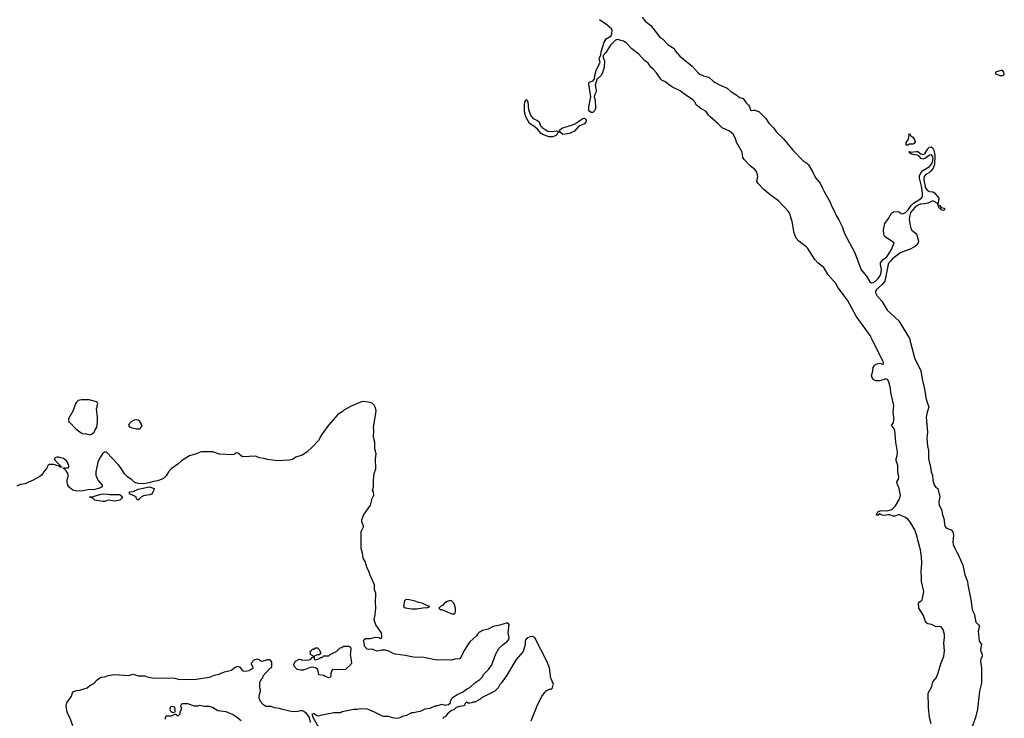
# Model space of a CAD drawing. Header units: inches. Extents: x 1934316 to 2140091, y 524953 to 667329.
# Tile 327 of 384: x 2080323 to 2092191, y 567942 to 576361. Entities that reach past the tile are written whole.
import ezdxf

# ---------------------------------------------------------------- set-up
doc = ezdxf.new("R2010")
doc.units = ezdxf.units.IN
doc.header["$MEASUREMENT"] = 0
for name, color, linetype in [('C0586', 7, 'Continuous'), ('C0587', 7, 'Continuous'), ('C0596', 7, 'Continuous'), ('C0597', 7, 'Continuous')]:
    doc.layers.add(name, color=color, linetype=linetype)

msp = doc.modelspace()

# ---------------------------------------------------------------- linework, layer by layer
at = {"layer": 'C0586', "color": 5, "elevation": 120}
for points in [[(2083930, 567830), (2083861, 567950), (2083850, 567994), (2083870, 567999), (2083910, 567976), (2083930, 567971), (2083950, 567979), (2084070, 568004), (2084111, 568011), (2084190, 568011), (2084210, 568023), (2084350, 568051), (2084390, 568051), (2084430, 568060), (2084510, 568054), (2084550, 568041), (2084613, 568013), (2084692, 567970), (2084710, 567966), (2084768, 567968), (2084812, 567950), (2084870, 567943), (2084910, 567951), (2084949, 567971), (2084990, 567981), (2085050, 568011), (2085070, 568011), (2085125, 568025), (2085154, 568026), (2085210, 568056), (2085270, 568063), (2085330, 568091), (2085350, 568091), (2085410, 568111), (2085450, 568098), (2085490, 568108), (2085516, 568130), (2085517, 568150), (2085535, 568190), (2085598, 568230), (2085662, 568258), (2085707, 568293), (2085749, 568311), (2085808, 568370), (2085870, 568411), (2085900, 568440), (2085915, 568470), (2085974, 568530), (2086015, 568585), (2086062, 568718), (2086097, 568783), (2086150, 568831), (2086205, 568870), (2086219, 568890), (2086225, 568910), (2086212, 568972), (2086225, 569070), (2086210, 569090), (2086187, 569090), (2086110, 569066), (2086031, 569049), (2085970, 569016), (2085902, 568998), (2085863, 568977), (2085843, 568957), (2085830, 568935), (2085750, 568862), (2085730, 568835), (2085682, 568758), (2085650, 568689), (2085630, 568659), (2085570, 568653), (2085530, 568641), (2085450, 568646), (2085350, 568642), (2085194, 568674), (2085070, 568677), (2084970, 568698), (2084850, 568715), (2084810, 568730), (2084771, 568751), (2084730, 568762), (2084690, 568761), (2084630, 568749), (2084570, 568773), (2084530, 568769), (2084510, 568775), (2084481, 568810), (2084474, 568854), (2084466, 568870), (2084475, 568890), (2084490, 568905), (2084550, 568903), (2084610, 568921), (2084655, 568915), (2084670, 568905), (2084688, 568912), (2084689, 568931), (2084684, 568970), (2084617, 569070), (2084597, 569130), (2084609, 569190), (2084616, 569270), (2084610, 569350), (2084617, 569430), (2084615, 569450), (2084601, 569490), (2084601, 569550), (2084547, 569667), (2084530, 569713), (2084510, 569750), (2084487, 569830), (2084462, 569870), (2084456, 569930), (2084438, 569990), (2084438, 570000)], [(2086489, 567910), (2086570, 568112), (2086617, 568203), (2086648, 568250), (2086670, 568272), (2086710, 568292), (2086727, 568293), (2086746, 568310), (2086748, 568332), (2086758, 568350), (2086735, 568410), (2086725, 568425), (2086708, 568548), (2086679, 568630), (2086531, 568911), (2086510, 568926), (2086476, 568924), (2086449, 568911), (2086425, 568890), (2086417, 568870), (2086417, 568830), (2086390, 568745), (2086307, 568650), (2086197, 568463), (2086137, 568383), (2086131, 568369), (2086111, 568349), (2086091, 568309), (2086050, 568268), (2085890, 568188), (2085870, 568168), (2085810, 568138), (2085790, 568138), (2085772, 568128), (2085750, 568126), (2085730, 568126), (2085710, 568135), (2085690, 568118), (2085684, 568096), (2085674, 568090), (2085630, 568084), (2085586, 568070), (2085555, 568045), (2085530, 568036), (2085477, 567990), (2085456, 567964), (2085431, 567950), (2085424, 567936)], [(2080965, 567850), (2080929, 567950), (2080897, 568010), (2080885, 568090), (2080893, 568130), (2080949, 568210), (2080959, 568250), (2080970, 568265), (2081010, 568278), (2081050, 568281), (2081138, 568310), (2081170, 568336), (2081218, 568362), (2081256, 568404), (2081290, 568431), (2081310, 568439), (2081350, 568441), (2081390, 568456), (2081470, 568468), (2081630, 568458), (2081690, 568475), (2081750, 568452), (2081830, 568453), (2081870, 568439), (2081950, 568427), (2081970, 568430), (2082130, 568427), (2082150, 568431), (2082190, 568425), (2082250, 568408), (2082450, 568414), (2082610, 568437), (2082670, 568462), (2082725, 568475), (2082790, 568502), (2082877, 568523), (2082910, 568551), (2082950, 568571), (2082978, 568558), (2083003, 568523), (2083015, 568515), (2083050, 568511), (2083084, 568516), (2083123, 568537), (2083138, 568550), (2083135, 568570), (2083118, 568590), (2083118, 568610), (2083150, 568645), (2083190, 568658), (2083210, 568651), (2083230, 568636), (2083250, 568631), (2083310, 568652), (2083332, 568652), (2083344, 568644), (2083357, 568617), (2083358, 568562), (2083354, 568550), (2083340, 568540), (2083252, 568450), (2083250, 568426), (2083230, 568406), (2083212, 568370), (2083213, 568313), (2083222, 568290), (2083222, 568270), (2083205, 568210), (2083205, 568190), (2083222, 568150), (2083252, 568110), (2083290, 568087), (2083350, 568086), (2083390, 568071), (2083450, 568065), (2083474, 568054), (2083610, 568024), (2083673, 568027), (2083710, 568036), (2083730, 568036), (2083750, 568027), (2083770, 568010), (2083814, 567950), (2083824, 567890)], [(2082994, 567910), (2082937, 567957), (2082890, 567989), (2082810, 568019), (2082713, 568033), (2082648, 568070), (2082610, 568084), (2082550, 568085), (2082490, 568094), (2082470, 568089), (2082430, 568089), (2082350, 568114), (2082290, 568118), (2082274, 568110), (2082264, 568096), (2082262, 568090), (2082271, 568071), (2082271, 568049), (2082252, 568010), (2082252, 567990), (2082234, 567970), (2082226, 567970), (2082207, 567987), (2082190, 567988), (2082150, 567969), (2082090, 567968), (2082078, 567950), (2082078, 567930)]]:
    msp.add_lwpolyline(points, dxfattribs=at)
for points in [[(2084988, 569372), (2084972, 569368), (2084963, 569357), (2084951, 569291), (2084970, 569271), (2085050, 569259), (2085110, 569259), (2085130, 569266), (2085210, 569276), (2085230, 569272), (2085266, 569290), (2085238, 569298), (2085175, 569330), (2085130, 569338), (2085090, 569353), (2085022, 569370)], [(2085510, 569362), (2085475, 569350), (2085443, 569330), (2085418, 569302), (2085394, 569290), (2085374, 569270), (2085393, 569253), (2085410, 569252), (2085510, 569207), (2085550, 569196), (2085569, 569210), (2085575, 569225), (2085576, 569270), (2085566, 569310), (2085555, 569330), (2085530, 569359)], [(2084050, 568429), (2084005, 568445), (2083990, 568458), (2083930, 568466), (2083918, 568530), (2083890, 568549), (2083870, 568555), (2083850, 568559), (2083826, 568554), (2083743, 568523), (2083710, 568522), (2083666, 568530), (2083630, 568568), (2083627, 568590), (2083630, 568602), (2083649, 568631), (2083690, 568654), (2083712, 568652), (2083730, 568642), (2083810, 568645), (2083828, 568652), (2083850, 568674), (2083862, 568678), (2083866, 568690), (2083828, 568710), (2083826, 568750), (2083842, 568758), (2083847, 568773), (2083870, 568774), (2083890, 568792), (2083914, 568790), (2083934, 568770), (2083944, 568744), (2083954, 568730), (2083932, 568708), (2083913, 568707), (2083874, 568690), (2083874, 568650), (2083890, 568645), (2083936, 568664), (2083950, 568674), (2083970, 568674), (2083990, 568694), (2084050, 568694), (2084066, 568710), (2084146, 568750), (2084186, 568790), (2084207, 568793), (2084226, 568810), (2084294, 568810), (2084314, 568790), (2084311, 568730), (2084305, 568710), (2084311, 568690), (2084322, 568610), (2084314, 568590), (2084250, 568529), (2084090, 568526), (2084073, 568487), (2084072, 568450), (2084065, 568435)], [(2082150, 568082), (2082138, 568070), (2082131, 568050), (2082137, 568037), (2082150, 568022), (2082170, 568012), (2082190, 568014), (2082196, 568024), (2082199, 568041), (2082194, 568074), (2082180, 568080)]]:
    msp.add_lwpolyline(points, close=True, dxfattribs=at)
at = {"layer": 'C0587', "color": 5}
for points, elevation in [([(2090000, 573386), (2089943, 573430), (2089906, 573470), (2089825, 573605), (2089805, 573625), (2089715, 573690), (2089681, 573730), (2089657, 573790), (2089635, 573930), (2089603, 574030), (2089591, 574051), (2089470, 574180), (2089371, 574250), (2089296, 574310), (2089222, 574390), (2089209, 574410), (2089221, 574470), (2089210, 574522), (2089190, 574550), (2089124, 574604), (2089055, 574675), (2089041, 574701), (2089030, 574763), (2088996, 574830), (2088964, 574884), (2088951, 574931), (2088923, 574983), (2088879, 575019), (2088790, 575058), (2088744, 575104), (2088644, 575190), (2088626, 575210), (2088596, 575256), (2088534, 575290), (2088482, 575330), (2088456, 575376), (2088437, 575397), (2088324, 575470), (2088284, 575504), (2088185, 575550), (2088098, 575618), (2088068, 575630), (2088050, 575645), (2087999, 575719), (2087962, 575762), (2087930, 575789), (2087898, 575838), (2087856, 575870), (2087785, 575945), (2087700, 576010), (2087638, 576078), (2087603, 576103), (2087530, 576121), (2087504, 576116), (2087444, 576056), (2087390, 575967), (2087355, 575930), (2087357, 575897), (2087371, 575869), (2087370, 575789), (2087350, 575720), (2087330, 575683), (2087281, 575639), (2087261, 575570), (2087273, 575510), (2087270, 575492), (2087250, 575450), (2087247, 575430), (2087260, 575390), (2087265, 575290), (2087250, 575261), (2087230, 575244), (2087210, 575242), (2087184, 575264), (2087182, 575310), (2087208, 575430), (2087184, 575590), (2087189, 575610), (2087234, 575626), (2087251, 575649), (2087254, 575690), (2087270, 575750), (2087318, 575850), (2087308, 575890), (2087310, 575905), (2087328, 575932), (2087334, 575974), (2087368, 576090), (2087391, 576130), (2087452, 576168), (2087459, 576190), (2087463, 576230), (2087455, 576250), (2087399, 576299), (2087310, 576361)], 80), ([(2087827, 576390), (2087864, 576344), (2087931, 576290), (2088036, 576156), (2088070, 576130), (2088140, 576060), (2088210, 576014), (2088226, 575986), (2088281, 575921), (2088430, 575800), (2088500, 575720), (2088523, 575703), (2088565, 575685), (2088630, 575667), (2088681, 575621), (2088706, 575606), (2088757, 575577), (2088850, 575536), (2088896, 575496), (2088969, 575450), (2088979, 575439), (2089004, 575424), (2089042, 575410), (2089078, 575358), (2089109, 575330), (2089120, 575310), (2089131, 575271), (2089147, 575267), (2089168, 575272), (2089190, 575270), (2089237, 575250), (2089316, 575170), (2089355, 575115), (2089410, 575057), (2089445, 575005), (2089525, 574930), (2089646, 574786), (2089764, 574664), (2089811, 574631), (2089830, 574611), (2089880, 574530), (2089917, 574457), (2089972, 574392), (2090000, 574332)], 80), ([(2084438, 570000), (2084441, 570190), (2084446, 570210), (2084467, 570250), (2084465, 570270), (2084448, 570310), (2084448, 570332), (2084467, 570390), (2084553, 570510), (2084572, 570590), (2084590, 570630), (2084586, 570670), (2084576, 570690), (2084586, 570730), (2084586, 570810), (2084595, 570890), (2084615, 570950), (2084613, 571067), (2084620, 571130), (2084605, 571190), (2084602, 571270), (2084587, 571330), (2084590, 571410), (2084586, 571450), (2084613, 571590), (2084620, 571650), (2084608, 571690), (2084595, 571715), (2084575, 571735), (2084547, 571747), (2084470, 571759), (2084444, 571756), (2084318, 571702), (2084230, 571657), (2084210, 571634), (2084170, 571613), (2084158, 571602), (2084044, 571476), (2083963, 571357), (2083926, 571290), (2083850, 571210), (2083790, 571155), (2083750, 571125), (2083727, 571113), (2083652, 571088), (2083610, 571062), (2083570, 571052), (2083430, 571046), (2083310, 571060), (2083270, 571072), (2083210, 571081), (2083170, 571101), (2083010, 571094), (2082950, 571139), (2082930, 571137), (2082910, 571119), (2082890, 571117), (2082730, 571126), (2082650, 571152), (2082510, 571155), (2082450, 571130), (2082370, 571104), (2082275, 571045), (2082230, 571004), (2082150, 570950), (2082117, 570910), (2082090, 570864), (2082056, 570830), (2081990, 570804), (2081935, 570795), (2081882, 570778), (2081813, 570767), (2081752, 570772), (2081710, 570784), (2081676, 570816), (2081622, 570850), (2081586, 570886), (2081549, 570950), (2081510, 571002), (2081370, 571148), (2081350, 571148), (2081325, 571135), (2081286, 571074), (2081266, 571030), (2081241, 570910), (2081243, 570870), (2081256, 570830), (2081268, 570808), (2081316, 570750), (2081316, 570730), (2081284, 570716), (2081230, 570701), (2081150, 570696), (2081090, 570684), (2081010, 570678), (2080962, 570690), (2080922, 570722), (2080904, 570750), (2080894, 570790), (2080895, 570805), (2080899, 570830), (2080909, 570851), (2080909, 570870), (2080903, 570890), (2080883, 570923), (2080864, 570944), (2080849, 570951), (2080860, 570960), (2080900, 570960), (2080914, 570966), (2080914, 570990), (2080899, 571030), (2080882, 571050), (2080850, 571074), (2080790, 571089), (2080770, 571089), (2080750, 571082), (2080738, 571070), (2080751, 571050), (2080811, 570990), (2080812, 570972), (2080834, 570970), (2080810, 570970), (2080799, 570979), (2080730, 571001), (2080680, 571000), (2080667, 570993), (2080647, 570953), (2080611, 570909), (2080603, 570890), (2080586, 570870), (2080566, 570854), (2080485, 570810), (2080430, 570789), (2080390, 570767), (2080330, 570758), (2080290, 570739)], 120)]:
    msp.add_lwpolyline(points, dxfattribs=dict(at, elevation=elevation))
for points, elevation in [([(2086730, 575015), (2086790, 575021), (2086822, 575010), (2086810, 574998), (2086795, 574970), (2086750, 574950), (2086702, 574950), (2086630, 574976), (2086609, 574990), (2086563, 575043), (2086519, 575079), (2086470, 575110), (2086426, 575190), (2086408, 575250), (2086406, 575330), (2086410, 575370), (2086430, 575401), (2086450, 575371), (2086458, 575278), (2086484, 575204), (2086512, 575172), (2086537, 575157), (2086558, 575150), (2086584, 575130), (2086602, 575082), (2086621, 575061), (2086656, 575036), (2086690, 575019)], 80), ([(2086870, 574978), (2086840, 575000), (2086832, 575012), (2086828, 575028), (2086852, 575050), (2086870, 575058), (2086987, 575093), (2087015, 575105), (2087110, 575171), (2087130, 575174), (2087144, 575164), (2087151, 575150), (2087146, 575130), (2087130, 575106), (2087062, 575078), (2087010, 575019), (2086950, 574990)], 80), ([(2081070, 571780), (2081030, 571771), (2081009, 571751), (2080997, 571730), (2080968, 571652), (2080912, 571550), (2080914, 571510), (2080930, 571502), (2080998, 571430), (2081063, 571383), (2081090, 571371), (2081114, 571374), (2081170, 571358), (2081190, 571365), (2081222, 571390), (2081229, 571410), (2081254, 571450), (2081262, 571510), (2081262, 571570), (2081249, 571670), (2081258, 571690), (2081258, 571710), (2081266, 571730), (2081258, 571750), (2081250, 571754), (2081159, 571779)], 120), ([(2081730, 571538), (2081705, 571535), (2081670, 571518), (2081642, 571490), (2081634, 571470), (2081652, 571452), (2081665, 571445), (2081730, 571431), (2081770, 571432), (2081780, 571440), (2081798, 571470), (2081770, 571518), (2081750, 571535)], 120), ([(2081410, 570638), (2081530, 570638), (2081562, 570610), (2081552, 570590), (2081530, 570569), (2081470, 570557), (2081390, 570569), (2081350, 570555), (2081330, 570554), (2081228, 570570), (2081209, 570589), (2081166, 570610), (2081210, 570615), (2081290, 570639), (2081330, 570645), (2081383, 570643)], 120), ([(2081750, 570569), (2081730, 570586), (2081726, 570610), (2081648, 570648), (2081646, 570670), (2081690, 570676), (2081750, 570703), (2081889, 570731), (2081945, 570710), (2081941, 570690), (2081930, 570668), (2081910, 570644), (2081887, 570633), (2081817, 570623), (2081791, 570609)], 120)]:
    msp.add_lwpolyline(points, close=True, dxfattribs=dict(at, elevation=elevation))
at = {"layer": 'C0596', "color": 5, "elevation": 80}
for points in [[(2091310, 567875), (2091288, 567950), (2091277, 568070), (2091275, 568245), (2091316, 568324), (2091330, 568382), (2091368, 568430), (2091390, 568479), (2091430, 568610), (2091463, 568690), (2091471, 568749), (2091463, 568850), (2091470, 568910), (2091469, 568950), (2091456, 569010), (2091430, 569042), (2091410, 569047), (2091370, 569044), (2091313, 569073), (2091270, 569080), (2091256, 569090), (2091243, 569110), (2091219, 569179), (2091160, 569270), (2091159, 569330), (2091170, 569347), (2091190, 569357), (2091200, 569370), (2091220, 569470), (2091193, 569590), (2091195, 569630), (2091188, 569710), (2091196, 569810), (2091192, 569888), (2091181, 569970), (2091173, 570000)], [(2091592, 570000), (2091615, 569950), (2091636, 569916), (2091690, 569786), (2091716, 569670), (2091749, 569590), (2091751, 569550), (2091791, 569350), (2091803, 569250), (2091832, 569192), (2091839, 569139), (2091850, 569102), (2091863, 569083), (2091881, 569070), (2091891, 569051), (2091878, 568990), (2091880, 568950), (2091890, 568870), (2091916, 568830), (2091906, 568770), (2091909, 568749), (2091925, 568710), (2091925, 568690), (2091907, 568653), (2091903, 568630), (2091917, 568550), (2091916, 568370), (2091914, 568350), (2091892, 568270), (2091870, 568050), (2091843, 567950), (2091801, 567830)]]:
    msp.add_lwpolyline(points, dxfattribs=at)
at = {"layer": 'C0597', "color": 5}
for points, elevation in [([(2092149, 575749), (2092085, 575730), (2092085, 575710), (2092090, 575708), (2092138, 575690), (2092170, 575687), (2092185, 575695), (2092191, 575710), (2092185, 575730), (2092170, 575747)], 120), ([(2091010, 574847), (2091008, 574870), (2091010, 574882), (2091037, 574923), (2091044, 574976), (2091050, 574991), (2091063, 574963), (2091090, 574944), (2091110, 574919), (2091115, 574890), (2091105, 574870), (2091090, 574860), (2091050, 574859), (2091030, 574850)], 80), ([(2091450, 574063), (2091434, 574070), (2091424, 574084), (2091410, 574086), (2091398, 574110), (2091400, 574120), (2091410, 574125), (2091430, 574099), (2091470, 574091), (2091470, 574069)], 80)]:
    msp.add_lwpolyline(points, close=True, dxfattribs=dict(at, elevation=elevation))
at = {"layer": 'C0597', "color": 5, "elevation": 80}
for points in [[(2090000, 574332), (2090023, 574283), (2090089, 574170), (2090112, 574110), (2090145, 574050), (2090163, 574003), (2090197, 573950), (2090235, 573870), (2090264, 573784), (2090391, 573551), (2090467, 573347), (2090530, 573272), (2090570, 573200), (2090588, 573188), (2090610, 573192), (2090637, 573210), (2090670, 573242), (2090690, 573270), (2090703, 573297), (2090712, 573350), (2090698, 573410), (2090701, 573430), (2090730, 573469), (2090775, 573505), (2090801, 573539), (2090832, 573590), (2090862, 573670), (2090748, 573750), (2090739, 573779), (2090735, 573830), (2090750, 573905), (2090796, 573964), (2090830, 574028), (2090842, 574038), (2090855, 574045), (2090910, 574051), (2090930, 574042), (2090950, 574024), (2090970, 574020), (2091001, 574039), (2091032, 574068), (2091070, 574123), (2091095, 574150), (2091193, 574210), (2091204, 574230), (2091206, 574270), (2091195, 574355), (2091169, 574450), (2091170, 574484), (2091190, 574519), (2091210, 574542), (2091290, 574590), (2091317, 574623), (2091327, 574650), (2091332, 574692), (2091329, 574710), (2091312, 574732), (2091290, 574729), (2091234, 574690), (2091210, 574682), (2091189, 574689), (2091160, 574720), (2091147, 574727), (2091090, 574738), (2091055, 574750), (2091057, 574757), (2091042, 574770), (2091047, 574773), (2091065, 574765), (2091130, 574774), (2091150, 574772), (2091184, 574744), (2091210, 574736), (2091235, 574745), (2091270, 574806), (2091290, 574823), (2091310, 574827), (2091330, 574812), (2091341, 574790), (2091355, 574725), (2091350, 574615), (2091332, 574570), (2091310, 574540), (2091290, 574520), (2091246, 574494), (2091227, 574473), (2091221, 574450), (2091222, 574430), (2091239, 574350), (2091247, 574327), (2091264, 574304), (2091290, 574290), (2091330, 574285), (2091350, 574274), (2091402, 574210), (2091391, 574131), (2091398, 574122), (2091390, 574129), (2091388, 574148), (2091370, 574153), (2091362, 574162), (2091330, 574178), (2091271, 574149), (2091230, 574140), (2091183, 574137), (2091154, 574126), (2091118, 574102), (2091062, 574038), (2091049, 573991), (2091045, 573950), (2091060, 573860), (2091074, 573830), (2091119, 573790), (2091135, 573770), (2091156, 573690), (2091153, 573670), (2091130, 573638), (2091110, 573622), (2091050, 573591), (2090987, 573573), (2090933, 573547), (2090843, 573477), (2090824, 573456), (2090801, 573430), (2090790, 573410), (2090753, 573210), (2090721, 573170), (2090649, 573111), (2090637, 573090), (2090640, 573070), (2090656, 573036), (2090717, 572970), (2090781, 572861), (2090918, 572730), (2091050, 572517), (2091107, 572287), (2091186, 572130), (2091200, 572030), (2091225, 571930), (2091248, 571788), (2091280, 571690), (2091260, 571630), (2091251, 571569), (2091265, 571390), (2091258, 571318), (2091265, 571225), (2091277, 571170), (2091279, 571070), (2091303, 570970), (2091309, 570910), (2091326, 570870), (2091328, 570808), (2091348, 570748), (2091367, 570727), (2091391, 570711), (2091396, 570696), (2091415, 570610), (2091404, 570550), (2091406, 570510), (2091440, 570450), (2091442, 570410), (2091461, 570350), (2091476, 570256), (2091495, 570235), (2091550, 570212), (2091570, 570188), (2091577, 570150), (2091569, 570070), (2091575, 570035), (2091592, 570000)], [(2091173, 570000), (2091134, 570154), (2091112, 570212), (2091061, 570301), (2091030, 570342), (2091002, 570362), (2090950, 570385), (2090930, 570392), (2090910, 570393), (2090870, 570377), (2090850, 570378), (2090810, 570393), (2090790, 570394), (2090745, 570385), (2090719, 570390), (2090690, 570407), (2090670, 570388), (2090650, 570390), (2090653, 570410), (2090664, 570416), (2090668, 570430), (2090697, 570443), (2090712, 570448), (2090777, 570443), (2090824, 570456), (2090849, 570471), (2090878, 570502), (2090920, 570570), (2090937, 570610), (2090939, 570630), (2090925, 570710), (2090898, 570770), (2090895, 570790), (2090915, 570825), (2090918, 570850), (2090908, 570910), (2090907, 570990), (2090886, 571050), (2090887, 571070), (2090899, 571110), (2090904, 571150), (2090885, 571270), (2090873, 571410), (2090859, 571439), (2090830, 571470), (2090854, 571506), (2090859, 571530), (2090859, 571570), (2090851, 571630), (2090858, 571710), (2090828, 571850), (2090815, 571935), (2090798, 571998), (2090783, 572023), (2090770, 572030), (2090750, 572029), (2090690, 572007), (2090643, 572010), (2090606, 572030), (2090592, 572070), (2090606, 572130), (2090609, 572170), (2090622, 572190), (2090644, 572210), (2090690, 572222), (2090730, 572205), (2090735, 572225), (2090730, 572242), (2090626, 572446), (2090596, 572516), (2090574, 572554), (2090405, 572790), (2090302, 572982), (2090190, 573130), (2090161, 573181), (2090068, 573288), (2090014, 573374), (2090000, 573386)]]:
    msp.add_lwpolyline(points, dxfattribs=at)

doc.saveas('drawing.dxf')
